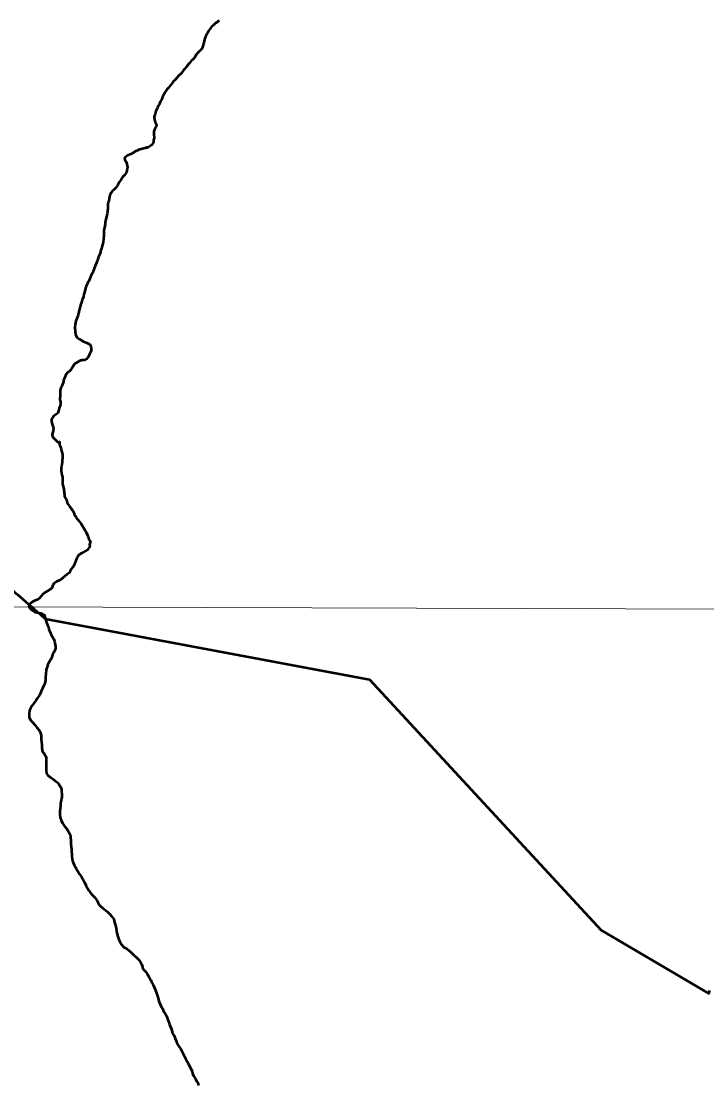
# Model space of a CAD drawing. Extents: x -1643653 to 4543381, y 1624270 to 13878484.
# Drawn here: x 806181 to 807810, y 9015081 to 9017610 of the extents above; entities that cross this region are included whole.
import ezdxf

# ---------------------------------------------------------------- set-up
doc = ezdxf.new("R2010")
doc.units = 0
doc.header["$LTSCALE"] = 200
for name, color, linetype, lineweight in [('1', 7, 'Continuous', 13), ('27', 7, 'Continuous', 53), ('28', 7, 'Continuous', 53)]:
    doc.layers.add(name, color=color, linetype=linetype, lineweight=lineweight)

msp = doc.modelspace()

# ---------------------------------------------------------------- linework, layer by layer
at = {"layer": '1'}
msp.add_line((798190.5, 9016246.4), (834959.1, 9016114), dxfattribs=at)
at = {"layer": '1', "lineweight": 53}
for points in [[(806651.2, 9017610.9), (806648.2, 9017608.9), (806645.4, 9017606.7), (806642.4, 9017604.9), (806636.7, 9017599.9), (806633.2, 9017596.5), (806630.8, 9017593.3), (806629.3, 9017591), (806626.4, 9017587.4), (806625, 9017585.5), (806623.8, 9017583.5), (806623, 9017581.7), (806622, 9017580), (806620.4, 9017576.7), (806619.8, 9017574.8), (806617.4, 9017569), (806615.2, 9017562.9), (806614.5, 9017557.7), (806613.4, 9017554.4), (806613.1, 9017552.5), (806610.5, 9017545.7), (806609.6, 9017544.1), (806608.9, 9017543.1), (806607, 9017541.2), (806606.5, 9017540.4), (806604.5, 9017538.6), (806603.9, 9017537.6), (806600.9, 9017535.1), (806598.4, 9017532.1), (806595.6, 9017528.3), (806593.3, 9017524.5), (806590.9, 9017521.3), (806587.9, 9017518.2), (806585.4, 9017516), (806580.7, 9017510.2), (806577.6, 9017506.7), (806575.1, 9017503.1), (806572.1, 9017499.7), (806569.5, 9017496.3), (806566.5, 9017493.3), (806564.6, 9017490.9), (806561.7, 9017486.6), (806560.3, 9017485), (806555.1, 9017480.3), (806546.5, 9017470.3), (806544.8, 9017468.5), (806542.8, 9017466.9), (806539.1, 9017462.4), (806533.1, 9017454.8), (806530.5, 9017451.6), (806528.8, 9017450), (806526.8, 9017447.2), (806525.4, 9017445), (806521.3, 9017439.1), (806520.1, 9017437.2), (806519, 9017435), (806517.5, 9017431.5), (806515.5, 9017427.7), (806513.7, 9017422.9), (806511.8, 9017419.6), (806511, 9017417.2), (806509.5, 9017414.4), (806509.1, 9017412.7), (806507.1, 9017409.4), (806506.4, 9017407.6), (806504.6, 9017404.3), (806503.8, 9017402.4), (806500.8, 9017395.8), (806500, 9017393.5), (806498.7, 9017388.8), (806498.1, 9017387), (806497, 9017382), (806497, 9017382), (806496.9, 9017380.4), (806497.4, 9017376.9), (806497.4, 9017375)], [(806497.4, 9017375), (806497.9, 9017373.1), (806499, 9017370), (806500.5, 9017366.5), (806501.5, 9017364.7), (806502.1, 9017360.8), (806499.1, 9017356.1), (806496.5, 9017349.6), (806495.9, 9017347.6), (806495.7, 9017345.7), (806495.7, 9017340.7), (806496.6, 9017333.2), (806494.7, 9017326.3), (806494.8, 9017321.7), (806494.1, 9017320.2), (806492.8, 9017318.3), (806490, 9017315.4), (806488.1, 9017313.8), (806485.9, 9017311.8), (806482.6, 9017309.8), (806480.9, 9017309.4), (806479.1, 9017309.2), (806475.9, 9017307.9), (806474.2, 9017307.5), (806468.9, 9017306.6), (806465.6, 9017305.7), (806462.1, 9017304.5), (806460.3, 9017303.6), (806458.6, 9017303), (806451.8, 9017299.8), (806445.3, 9017296.3), (806441.5, 9017294), (806438.3, 9017292.6), (806436.7, 9017291.6), (806433.4, 9017290.3), (806429, 9017287.5), (806427.9, 9017286.3), (806426.9, 9017284.8), (806426.4, 9017283.6), (806426.3, 9017282.6), (806426.9, 9017281.8), (806427.3, 9017280.1), (806427.9, 9017278.4), (806428.7, 9017276.8), (806429.8, 9017275.1), (806432, 9017269.8), (806432.8, 9017266.1), (806432.9, 9017262.9), (806432.5, 9017257.8), (806432.1, 9017256), (806431.4, 9017254.1), (806430.6, 9017250.8), (806429.8, 9017249), (806428.6, 9017246.8), (806426.2, 9017243.9), (806424.2, 9017242.3), (806422.6, 9017240.3), (806419.4, 9017235.5), (806418.3, 9017233.4), (806415.9, 9017230.1), (806413.7, 9017226.7), (806409.5, 9017218.9), (806405.3, 9017213.6), (806400.9, 9017209), (806397.8, 9017206.4), (806394.2, 9017201.9), (806392.5, 9017199.2), (806391.5, 9017195.6), (806390.1, 9017189.1), (806390, 9017187.1), (806388.8, 9017182.2), (806387.6, 9017178.8), (806386.9, 9017175.3), (806386.5, 9017171.9), (806386.7, 9017166.6), (806386.7, 9017163.4), (806386, 9017159.9), (806385.7, 9017156.4), (806384.8, 9017151.5), (806384.4, 9017148), (806381.2, 9017135.8), (806380.2, 9017130.7), (806379.9, 9017127.3), (806378.6, 9017118.9), (806377.5, 9017115.6), (806377, 9017113.6), (806376.8, 9017112), (806377, 9017108.3), (806377.4, 9017105), (806377.1, 9017100), (806375.3, 9017084.7), (806373.9, 9017077.8), (806373.2, 9017076), (806371.4, 9017069.7), (806369.9, 9017065.5), (806369.5, 9017063.9), (806369.1, 9017060.6), (806367.6, 9017055.6), (806367.6, 9017055.6), (806364.8, 9017050.9), (806364, 9017048.8)], [(806364, 9017048.8), (806363.2, 9017047.1), (806362.7, 9017043.6), (806361.6, 9017040.3), (806359.4, 9017035.1), (806357.3, 9017029.7), (806356.5, 9017028), (806353.6, 9017019.3), (806352, 9017015.8), (806350.6, 9017012.5), (806347.3, 9017005.7), (806342.4, 9016993.9), (806341.1, 9016992), (806340.1, 9016990.1), (806339.4, 9016988.4), (806338.4, 9016986.6), (806337.8, 9016984.8), (806335.1, 9016979.8), (806333.1, 9016974.8), (806330.8, 9016964.4), (806329.8, 9016961), (806328.4, 9016954.1), (806326.6, 9016948.9), (806325.8, 9016947.2), (806324.8, 9016943.8), (806324.1, 9016942.1), (806323.2, 9016938.9), (806322, 9016935.4), (806321.7, 9016933.5), (806321.1, 9016931.7), (806320.4, 9016928.4), (806319.3, 9016925.1), (806318.8, 9016922.6), (806318, 9016919.9), (806317.9, 9016918), (806316, 9016913), (806315.8, 9016911.2), (806315.3, 9016909.5), (806311.6, 9016899.2), (806310.9, 9016897.6), (806310.6, 9016895.8), (806310, 9016894.1), (806309.7, 9016892.3), (806308.9, 9016888.9), (806308.1, 9016882.2), (806308.2, 9016880.4), (806308.1, 9016878.7), (806308.6, 9016875.4), (806308.8, 9016871.9), (806309.1, 9016870.1), (806309.5, 9016866.4), (806309.8, 9016865), (806310.2, 9016863.4), (806311.1, 9016861.5), (806313.8, 9016857.7), (806315.8, 9016856), (806319.1, 9016853.7), (806327.2, 9016849.3), (806329.1, 9016848), (806336.4, 9016844.8), (806341.5, 9016843), (806343.4, 9016841.9), (806344.3, 9016840.4), (806345.8, 9016836.8), (806346.4, 9016835), (806346.6, 9016833.3), (806347.3, 9016829.8), (806347.3, 9016828.9), (806347.1, 9016828), (806347, 9016826.4), (806345.6, 9016823.1), (806344.6, 9016821.3), (806344, 9016819.5), (806341.7, 9016814.1), (806339.7, 9016811), (806338.5, 9016809.3), (806335.6, 9016806.3), (806333.4, 9016805), (806330.5, 9016804), (806326.9, 9016803.5), (806325.2, 9016803.5), (806322.9, 9016803.3), (806321.8, 9016802.8), (806320.1, 9016802.3), (806318.3, 9016801.4), (806314.7, 9016798.9), (806310.2, 9016796.5), (806309.2, 9016795.8), (806306.8, 9016793.2), (806304.4, 9016789.8), (806300.8, 9016783.7), (806299.8, 9016782.9), (806299.2, 9016781.7), (806297.4, 9016779), (806294.8, 9016776.8), (806291.1, 9016774.7), (806289.6, 9016773.4), (806288.2, 9016771.7), (806286, 9016767.3), (806286, 9016767.3), (806282.8, 9016759.8)], [(806282.8, 9016759.8), (806282.2, 9016757.9), (806281.5, 9016755.9), (806281.2, 9016754), (806280.2, 9016750.2), (806277.9, 9016744.3), (806277, 9016742.4), (806275.7, 9016740.4), (806275.1, 9016738.3), (806274.4, 9016734.7), (806273.6, 9016732.6), (806273, 9016728.7), (806273, 9016727), (806273.6, 9016722.9), (806273.5, 9016718.8), (806272.4, 9016713), (806272.3, 9016711), (806272.6, 9016710.1), (806273.1, 9016707), (806274, 9016704.7), (806274, 9016702.6), (806274.3, 9016700.5), (806274.1, 9016697.6), (806273.8, 9016697.1), (806273.5, 9016696.1), (806271.8, 9016692.2), (806271, 9016689.7), (806269.9, 9016685.7), (806269.5, 9016683.3), (806268.9, 9016681.1), (806268.2, 9016679.1), (806267.7, 9016678.1), (806265.1, 9016676), (806260, 9016672.4), (806257.6, 9016671), (806257.3, 9016670.5), (806257.2, 9016669.6), (806255.6, 9016668), (806254.4, 9016665.9), (806253.4, 9016664), (806253, 9016661.9), (806253.1, 9016659.8), (806252.9, 9016657.6), (806253.3, 9016655.2), (806254.1, 9016651.6), (806254.8, 9016649.7), (806255.8, 9016647.6), (806257, 9016644), (806257.4, 9016642.1), (806256.6, 9016635.8), (806255.7, 9016633.3), (806254.7, 9016629.4), (806254.4, 9016627.2), (806254.4, 9016626.3), (806255, 9016623.2), (806255.8, 9016620.7), (806255.9, 9016620.5), (806257.3, 9016619.4), (806261.1, 9016615.3), (806263.8, 9016612.7), (806267.7, 9016608.7), (806268.1, 9016608.7), (806271.6, 9016609.9), (806271.9, 9016609.9), (806272, 9016601.4), (806272.1, 9016601.2), (806272.6, 9016601), (806275.3, 9016593.4), (806276.2, 9016587.3), (806277.8, 9016583.5), (806278.4, 9016581.6), (806278.5, 9016579.6), (806279, 9016575.8), (806278.9, 9016572.2), (806277.9, 9016564.2), (806277.8, 9016560.3), (806276.2, 9016551.2), (806275.6, 9016546.9), (806275.7, 9016543), (806275.6, 9016541.1), (806277.3, 9016531.3), (806278, 9016528.9), (806278.7, 9016524.9), (806278.9, 9016518.5), (806278.8, 9016509.8), (806279.4, 9016505.6), (806281.1, 9016501.4), (806282.3, 9016497.2), (806282.2, 9016495), (806282.9, 9016490.7), (806283, 9016486.5), (806283.3, 9016484.3), (806283.2, 9016482.2), (806283.5, 9016480.1), (806283.9, 9016479.5), (806284.2, 9016478.6), (806284.6, 9016478.4), (806284.7, 9016478), (806285, 9016477.7), (806285.2, 9016477), (806285.2, 9016477)], [(806285.2, 9016477), (806285.7, 9016476.7), (806286, 9016475.7), (806287.3, 9016473.5), (806288.3, 9016471.5), (806289.3, 9016469), (806290.3, 9016464.9), (806291.1, 9016462.9), (806292.2, 9016460.7), (806296.1, 9016455.3), (806299.9, 9016450.8), (806302.9, 9016446.4), (806304, 9016444.5), (806304.7, 9016442.8), (806306.2, 9016438.8), (806307.6, 9016435.7), (806308.7, 9016434.5), (806308.9, 9016433.7), (806309.4, 9016432.9), (806310.4, 9016431), (806317.3, 9016421.6), (806319.8, 9016418.8), (806323, 9016414.9), (806328.3, 9016406.8), (806330.4, 9016403), (806332.2, 9016399.1), (806334.7, 9016395.3), (806337.7, 9016389.5), (806338.4, 9016387.5), (806339.2, 9016385.6), (806340.3, 9016382.1), (806341.8, 9016377.9), (806345.7, 9016372.7), (806343.3, 9016365.8), (806343.4, 9016360.6), (806338, 9016353.1), (806327.2, 9016346.3), (806326.7, 9016345.6), (806326, 9016345.1), (806324.3, 9016344.6), (806322.7, 9016344), (806322, 9016343.6), (806320.5, 9016343), (806318.9, 9016342), (806316.9, 9016340), (806315.1, 9016337.3), (806315, 9016336.9), (806314.5, 9016336.6), (806313.2, 9016334.2), (806312.1, 9016330.7), (806310.4, 9016327.5), (806310.2, 9016326.4), (806309.6, 9016325.5), (806309.1, 9016324.3), (806308.7, 9016322.8), (806308.2, 9016321.7), (806308, 9016320.5), (806307.4, 9016318.8), (806305.9, 9016315.6), (806305.2, 9016314.5), (806304.7, 9016313.4), (806302.2, 9016310), (806299.2, 9016307), (806297.9, 9016305.2), (806297, 9016303), (806297.3, 9016301.2), (806294.8, 9016298.3), (806293.9, 9016297.7), (806293.6, 9016297.3), (806289.1, 9016294.2), (806287.2, 9016292.5), (806285.3, 9016291.2), (806278.1, 9016284.8), (806273, 9016280.8), (806271.3, 9016279.7), (806265.6, 9016277.5), (806260.1, 9016273.7), (806258.6, 9016272.6), (806257.2, 9016271.2), (806256.1, 9016269.8), (806255.4, 9016267.6), (806254.9, 9016265.3), (806254, 9016263.3), (806252.5, 9016261.5), (806250.7, 9016259.8), (806244.2, 9016255.4), (806240.1, 9016253.3), (806235.9, 9016250.8), (806234.5, 9016249.5), (806231.3, 9016246.4), (806228, 9016242.8), (806224.3, 9016238.2), (806222.4, 9016236.2), (806220.4, 9016234.5), (806218.6, 9016233.7), (806213.8, 9016232.1), (806207.8, 9016229.1), (806205.7, 9016227.7), (806202.2, 9016225.1), (806200.5, 9016223.1), (806198.8, 9016217.7)], [(806198.8, 9016217.7), (806204.1, 9016211.1), (806213.5, 9016204.7), (806227.3, 9016202.2), (806236.1, 9016197.4), (806238, 9016189.7), (806239.7, 9016182.7), (806242.9, 9016174.1), (806245.2, 9016169.6), (806246.6, 9016163.9), (806248.4, 9016158.6), (806251.8, 9016151.1), (806255.8, 9016144.6), (806257.9, 9016140.2)], [(806257.9, 9016140.2), (806260, 9016135.5), (806261, 9016130.9), (806262.6, 9016123.2), (806262.1, 9016118), (806259, 9016110.8), (806255.4, 9016103.5), (806252.6, 9016095.5), (806250.1, 9016091.1), (806246.3, 9016085.1), (806244.2, 9016080.6), (806242.2, 9016074.8), (806240.4, 9016067.3), (806239.6, 9016058.1), (806238.8, 9016050.6), (806238.6, 9016043.2)], [(806238.6, 9016043.2), (806236.5, 9016035.3), (806233.5, 9016029.1), (806231.5, 9016023.4), (806228.4, 9016016.6), (806226.4, 9016011.9), (806223.9, 9016007.1), (806218.6, 9015999.7), (806216.1, 9015995.4), (806213, 9015991.4), (806210, 9015986.9), (806206.5, 9015982.7), (806202.7, 9015976), (806200.2, 9015970.7), (806199.9, 9015963), (806199.9, 9015955.2), (806202.1, 9015949.2), (806206.6, 9015944.4), (806213, 9015937.1), (806218.2, 9015930.4), (806223.2, 9015924.1), (806225.8, 9015919.9)], [(806225.8, 9015919.9), (806228.2, 9015911.6), (806228.4, 9015902.5), (806228.8, 9015896), (806229.6, 9015889), (806229.5, 9015881.8), (806231.7, 9015873), (806235.5, 9015869), (806238.2, 9015863.5), (806240.2, 9015859), (806240.4, 9015853.7), (806240.1, 9015847.2), (806239.8, 9015839.9), (806239.8, 9015834.9), (806240.3, 9015828.2), (806241, 9015821.4), (806244.5, 9015815.4), (806251.4, 9015811.8)], [(806251.4, 9015811.8), (806257, 9015807.8), (806262, 9015802.8), (806267, 9015799.4), (806270, 9015795.9), (806272.6, 9015792), (806276.1, 9015785.5), (806276.6, 9015778.7), (806277, 9015772.2), (806277, 9015765.9), (806276.2, 9015760.4), (806275.2, 9015754.4), (806274.4, 9015749.4), (806273.9, 9015744.4), (806273.1, 9015737.4), (806272.8, 9015731.9), (806272.8, 9015724.2), (806273.5, 9015716.4), (806275.7, 9015710.4), (806279, 9015703.1), (806283.7, 9015695.6), (806288.9, 9015689.8), (806289.8, 9015688.2)], [(806289.8, 9015688.2), (806293.6, 9015681.6), (806297.3, 9015675.8), (806298.1, 9015669.5), (806298.5, 9015661), (806298.7, 9015654), (806299.5, 9015647), (806300.2, 9015641.7), (806300.4, 9015635.2), (806300.9, 9015630), (806301.3, 9015623.5), (806301.8, 9015617.5), (806303.5, 9015610.9), (806306.5, 9015604.2), (806309.7, 9015598.7), (806311.7, 9015594.1), (806315.2, 9015588.6), (806319.4, 9015581.8), (806323.6, 9015575.8), (806327.3, 9015570.3), (806331.1, 9015562.5), (806334.5, 9015555.5), (806338, 9015548.7), (806341.5, 9015542.7), (806345.5, 9015537.7), (806349.2, 9015532.9), (806354.7, 9015527.4), (806360.1, 9015520.3), (806363.6, 9015513.6), (806366.6, 9015507.8), (806369.2, 9015505.6), (806374.1, 9015502.2), (806374.1, 9015502.2), (806384.9, 9015492.9), (806391.3, 9015487), (806395.7, 9015481.6), (806400.6, 9015475.2), (806402.1, 9015466.9), (806405, 9015460.1), (806406, 9015453.2), (806407.5, 9015446.3), (806408.8, 9015439), (806410.3, 9015434), (806412.7, 9015426.2), (806414.7, 9015421.7), (806418.7, 9015414.5), (806424.6, 9015408.2), (806431.1, 9015405.1), (806435.1, 9015401.8), (806441.6, 9015396.6), (806448.6, 9015389.5), (806453.8, 9015384.7), (806460, 9015378), (806463.3, 9015373.9), (806467.2, 9015366.9), (806468.9, 9015359.9), (806472.2, 9015354.6), (806476, 9015350.5), (806480.3, 9015344.7), (806484.7, 9015337.2), (806488.4, 9015329.8), (806491.5, 9015323.9), (806494.3, 9015318.4), (806496.7, 9015313.1), (806498.9, 9015307.6), (806502, 9015299.2), (806503.5, 9015294), (806506.3, 9015287.2), (806507.8, 9015279.9), (806511.1, 9015273.1), (806513.5, 9015267.1), (806517, 9015261.2), (806519, 9015255.1), (806522.6, 9015250.3), (806525.7, 9015244.8), (806529.3, 9015235.6), (806531.5, 9015229.8), (806532.9, 9015224.5), (806535.1, 9015218.9), (806537.6, 9015213.1), (806539.6, 9015206.4), (806543.5, 9015199.2), (806546.2, 9015191.4), (806548.8, 9015185.3), (806551.1, 9015178.3), (806555.9, 9015171.3), (806559.1, 9015167.5), (806565.3, 9015155), (806568.5, 9015148.7), (806572, 9015142.2), (806574.7, 9015136.7), (806578.9, 9015128.9), (806586.6, 9015113.3), (806588.1, 9015108.1), (806589.8, 9015102.6), (806594.5, 9015095.3), (806597, 9015090), (806600.5, 9015085.7), (806602.2, 9015079.5)]]:
    msp.add_lwpolyline(points, dxfattribs=at)
at = {"layer": '1', "lineweight": 35}
msp.add_lwpolyline([(806238.2, 9016188.8), (807008.5, 9016044.7), (807559.1, 9015448.6), (807804.4, 9015304.2)], dxfattribs=at)
at = {"layer": '1'}
msp.add_lwpolyline([(806238.2, 9016188.8), (807008.5, 9016044.7), (807559.1, 9015448.6), (807814.8, 9015298)], dxfattribs=at)
at = {"layer": '1', "lineweight": 25}
msp.add_spline([(814781, 9009175.5), (814787.2, 9009173.4), (814796.9, 9009173.4), (814799.4, 9009172.4), (814805.1, 9009174.5), (814805.6, 9009176.5), (814811.7, 9009179.5), (814811.7, 9009179.5), (814801.5, 9009181), (814790.7, 9009181.5), (814784.1, 9009183.1), (814777.4, 9009185.1), (814778.4, 9009175.5)], degree=3, dxfattribs=at)
at = {"layer": '1'}
for points in [[(807257.3, 9018799.7), (807351.2, 9018744.6), (807419.8, 9018706.2), (807493.2, 9018633.4), (807555.3, 9018573.4), (807618.6, 9018508.2), (807692, 9018425.3), (807708.5, 9018418.8), (807770.5, 9018346.1), (807799.3, 9018268.4), (807828.3, 9018212.3), (807870, 9018149.9), (807890.1, 9018114.2), (807940.6, 9018026.2), (807963.1, 9017963.8), (807979.3, 9017890), (807995.5, 9017823.8), (808042.2, 9017765.1), (808068.9, 9017744.7), (808136.1, 9017702.4), (808208.6, 9017674.1), (808305.3, 9017659.8), (808421.2, 9017674.5), (808477.3, 9017688.3), (808590.7, 9017682.7), (808681, 9017674.7), (808777.7, 9017651.4), (808841.2, 9017630.8), (808908.6, 9017611.5), (808997.6, 9017581.9), (809108.1, 9017533.1), (809171.5, 9017474.3), (809214.5, 9017430.9), (809274, 9017355.6), (809276.4, 9017351.8)], [(803484.7, 9016652.3), (803577.3, 9016656.8), (803731.5, 9016679), (803896.1, 9016727.9), (804054.3, 9016780.7), (804277.5, 9016859.2), (804463.3, 9016913.9), (804794, 9016940), (805029.9, 9016932.6), (805258.3, 9016887.8), (805427.6, 9016824.6), (805588.1, 9016742.6), (805717.8, 9016657.1), (805829.8, 9016554.6), (805996.6, 9016393.8), (806131.1, 9016281.3), (806238.2, 9016188.8)]]:
    msp.add_spline(points, degree=3, dxfattribs=at)
at = {"layer": '1', "lineweight": 35}
msp.add_spline([(803484.7, 9016652.3), (803577.3, 9016656.8), (803731.5, 9016679), (803896.1, 9016727.9), (804054.3, 9016780.7), (804277.5, 9016859.2), (804463.3, 9016913.9), (804794, 9016940), (805029.9, 9016932.6), (805258.3, 9016887.8), (805427.6, 9016824.6), (805588.1, 9016742.6), (805717.8, 9016657.1), (805829.8, 9016554.6), (805996.6, 9016393.8), (806131.1, 9016281.3), (806238.2, 9016188.8)], degree=3, dxfattribs=at)
at = {"layer": '27', "lineweight": 13}
msp.add_spline([(807257.3, 9018799.7), (807351.2, 9018744.6), (807419.8, 9018706.2), (807493.2, 9018633.4), (807555.3, 9018573.4), (807618.6, 9018508.2), (807692, 9018425.3), (807708.5, 9018418.8), (807770.5, 9018346.1), (807799.3, 9018268.4), (807828.3, 9018212.3), (807870, 9018149.9), (807890.1, 9018114.2), (807940.6, 9018026.2), (807963.1, 9017963.8), (807979.3, 9017890), (807995.5, 9017823.8), (808042.2, 9017765.1), (808068.9, 9017744.7), (808136.1, 9017702.4), (808208.6, 9017674.1), (808305.3, 9017659.8), (808421.2, 9017674.5), (808477.3, 9017688.3), (808590.7, 9017682.7), (808681, 9017674.7), (808777.7, 9017651.4), (808841.2, 9017630.8), (808908.6, 9017611.5), (808997.6, 9017581.9), (809108.1, 9017533.1), (809171.5, 9017474.3), (809214.5, 9017430.9), (809274, 9017355.6), (809276.4, 9017351.8)], degree=3, dxfattribs=at)
at = {"layer": '28'}
msp.add_lwpolyline([(806238.2, 9016188.8), (807008.5, 9016044.7), (807559.1, 9015448.6), (807814.8, 9015298), (807817.2, 9015305.1)], dxfattribs=at)
for points in [[(809276.4, 9017351.8), (809274, 9017355.6), (809214.5, 9017430.9), (809171.5, 9017474.3), (809108.1, 9017533.1), (808997.6, 9017581.9), (808908.6, 9017611.5), (808841.2, 9017630.8), (808777.7, 9017651.4), (808681, 9017674.7), (808590.7, 9017682.7), (808477.3, 9017688.3), (808421.2, 9017674.5), (808305.3, 9017659.8), (808208.6, 9017674.1), (808136.1, 9017702.4), (808068.9, 9017744.7), (808042.2, 9017765.1), (807995.5, 9017823.8), (807979.3, 9017890), (807963.1, 9017963.8), (807940.6, 9018026.2), (807890.1, 9018114.2), (807870, 9018149.9), (807828.3, 9018212.3), (807799.3, 9018268.4), (807770.5, 9018346.1), (807708.5, 9018418.8), (807692, 9018425.3), (807618.6, 9018508.2), (807555.3, 9018573.4), (807493.2, 9018633.4), (807419.8, 9018706.2), (807351.2, 9018744.6), (807257.3, 9018799.7)], [(803484.7, 9016652.3), (803577.3, 9016656.8), (803731.5, 9016679), (803896.1, 9016727.9), (804054.3, 9016780.7), (804277.5, 9016859.2), (804463.3, 9016913.9), (804794, 9016940), (805029.9, 9016932.6), (805258.3, 9016887.8), (805427.6, 9016824.6), (805588.1, 9016742.6), (805717.8, 9016657.1), (805829.8, 9016554.6), (805996.6, 9016393.8), (806131.1, 9016281.3), (806238.2, 9016188.8)]]:
    msp.add_spline(points, degree=3, dxfattribs=at)

doc.saveas('drawing.dxf')
